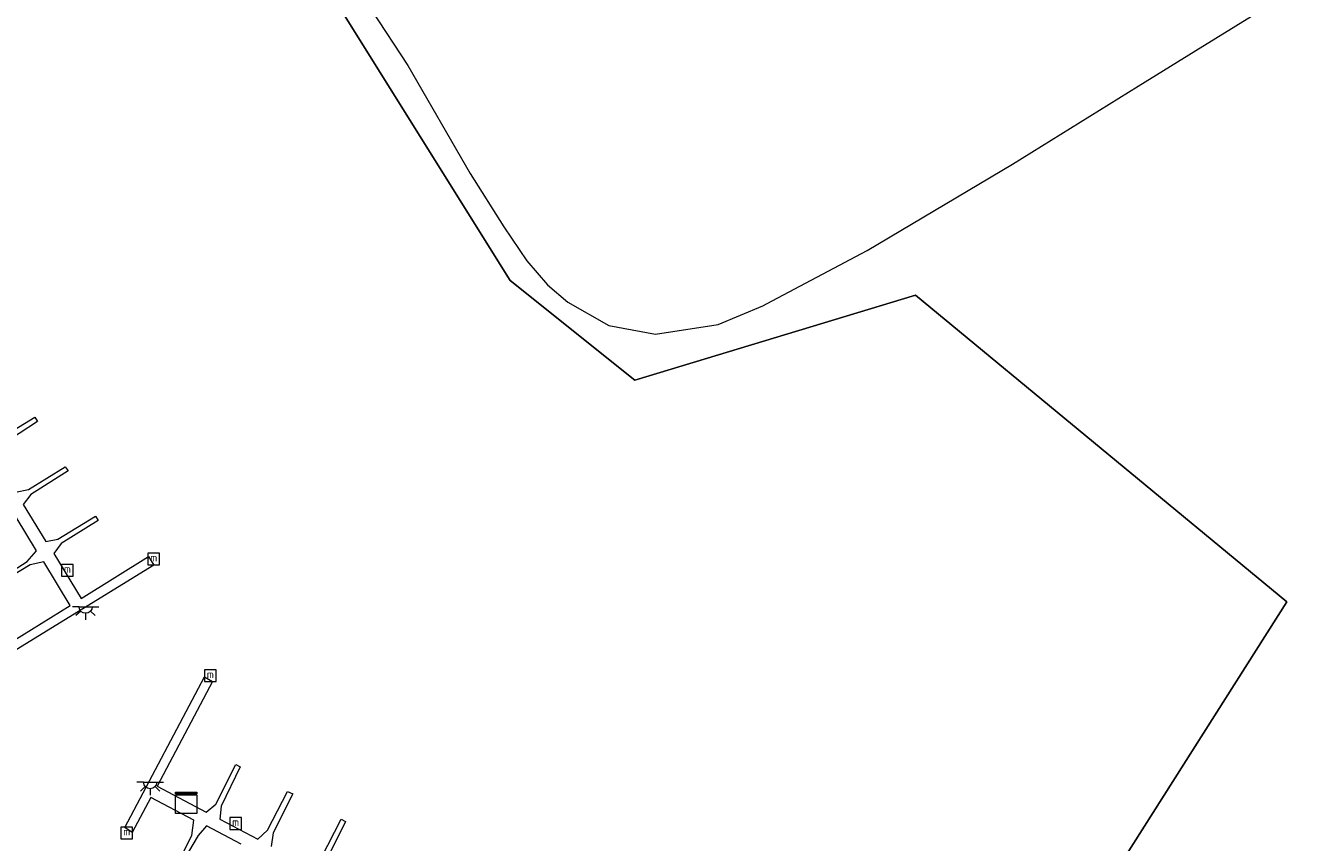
# Model space of a CAD drawing. Header units: metres. Extents: x 185049 to 189876, y 349292 to 352302.
# Tile 261 of 269: x 189002 to 189245, y 351772 to 351927. Entities that reach past the tile are written whole.
import ezdxf
from ezdxf.enums import TextEntityAlignment as Align

# ---------------------------------------------------------------- set-up
doc = ezdxf.new("R2010")
doc.units = ezdxf.units.M
for name, color, linetype, lineweight in [('B-WE-IE-MEUBILAIR_WATERWEGMEUBILAIR-S', 150, 'Continuous', 25), ('B-WE-KL-DATA-S', 90, 'Continuous', 25), ('B-WE-KL-ET_LS_OV_LICHTPUNT-S', 190, 'Continuous', 25), ('B-WE-KW-KUNSTWERK_STEIGER-GV', 170, 'Continuous', 18), ('B-WE-OG-WATER_HAVEN-GV', 170, 'Continuous', 18)]:
    doc.layers.add(name, color=color, linetype=linetype, lineweight=lineweight)
doc.styles.add('NLCS-ISO', font='NLCS-ISO.ttf')

# ---------------------------------------------------------------- blocks, each defined once
blk = doc.blocks.new('SIE-WATER_MEERPAAL-SO')
at = {"color": 0, "linetype": 'ByBlock', "lineweight": 18}
blk.add_lwpolyline([(-1.12, -1.12), (1.12, -1.12), (1.12, 1.12), (-1.12, 1.12)], close=True, dxfattribs=at)
at = {"color": 0, "linetype": 'ByBlock', "lineweight": 18, "style": 'NLCS-ISO'}
blk.add_text('m', height=1.5, dxfattribs=at).set_placement((0, 0.28), align=Align.MIDDLE_CENTER)
blk = doc.blocks.new('SKL-DATA_KAST-SO')
at = {"color": 0, "linetype": 'ByBlock', "lineweight": 18}
for points in [[(-2, 2), (2, 2), (2, 1.68), (-2, 1.68)], [(-2, 1.52), (2, 1.52), (2, -2), (-2, -2)]]:
    blk.add_lwpolyline(points, close=True, dxfattribs=at)
blk = doc.blocks.new('SKL-ET_OV_LICHTPUNT-SO')
at = {"color": 0, "linetype": 'ByBlock', "lineweight": 18}
for points in [[(-1.25, 0), (-2.5, 0)], [(1.25, 0), (2.5, 0)], [(-0.92, -0.85), (-1.83, -1.7)], [(0, -1.25), (0, -2.5)], [(0.92, -0.85), (1.83, -1.7)]]:
    blk.add_lwpolyline(points, dxfattribs=at)
blk.add_lwpolyline([(0, 0), (1.25, 0, -1), (-1.25, 0)], format="xyb", close=True, dxfattribs=at)

msp = doc.modelspace()

# ---------------------------------------------------------------- linework, layer by layer
at = {"layer": 'B-WE-KW-KUNSTWERK_STEIGER-GV'}
for points in [[(188996.671, 351848.526, 21.502), (189003.711, 351852.819, 21.502), (189004.208, 351852.053, 21.502), (188997.304, 351847.505, 21.502)], [(189000.08, 351838.64, 21.469), (189002.517, 351839.169, 21.469), (189009.498, 351843.452, 21.469), (189010.009, 351842.647, 21.469), (189002.987, 351838.219, 21.469), (189001.536, 351836.318, 21.469), (189005.802, 351829.307, 21.469), (189008.109, 351829.726, 21.469), (189015.201, 351834.084, 21.469), (189015.709, 351833.247, 21.469), (189008.736, 351828.929, 21.469), (189007.323, 351826.993, 21.469), (189012.517, 351818.474, 21.469), (189025.249, 351826.416, 21.469), (189026.256, 351824.772, 21.469), (188998.54, 351807.715, 21.469)], [(188996.887, 351822.067, 21.469), (189002.269, 351825.475, 21.469), (189004.048, 351827.532, 21.469), (189000.177, 351833.879, 21.469)], [(188997.611, 351809.203, 21.469), (189010.416, 351817.124, 21.469), (189005.422, 351825.424, 21.469), (189002.844, 351824.842, 21.469), (188997.235, 351821.475, 21.469)], [(189030.484, 351767.784, 21.574), (189033.451, 351773.55, 21.574), (189033.868, 351776.479, 21.574), (189025.73, 351780.773, 21.574), (189022.187, 351774.118, 21.574), (189020.757, 351775.067, 21.574), (189035.9, 351803.658, 21.574), (189037.358, 351802.752, 21.574), (189026.915, 351782.939, 21.574), (189036.16, 351777.961, 21.574), (189037.996, 351779.529, 21.574), (189041.782, 351787.032, 21.574), (189042.63, 351786.575, 21.574), (189039.019, 351779.15, 21.574), (189038.764, 351776.672, 21.574), (189045.965, 351772.877, 21.574), (189047.812, 351774.605, 21.574), (189051.61, 351781.905, 21.574), (189052.593, 351781.438, 21.574), (189048.894, 351774.066, 21.574), (189048.525, 351771.494, 21.574)], [(189042.85, 351771.904, 21.574), (189036.254, 351775.413, 21.574), (189034.646, 351773.574, 21.574), (189031.191, 351767.665, 21.574)], [(189057.966, 351769.276, 21.574), (189061.775, 351776.637, 21.574), (189062.608, 351776.209, 21.574), (189058.899, 351768.833, 21.574)]]:
    msp.add_polyline3d(points, dxfattribs=at)
at = {"layer": 'B-WE-OG-WATER_HAVEN-GV'}
for points in [[(189067.526, 351929.973, 20.83), (189074.386, 351919.464, 20.83), (189086.202, 351899.035, 20.83), (189092.566, 351888.927, 20.83), (189096.985, 351882.455, 20.83), (189100.892, 351877.908, 20.83), (189104.714, 351874.636, 20.83), (189112.505, 351870.246, 20.83), (189121.333, 351868.602, 20.83), (189133.214, 351870.419, 20.83), (189141.707, 351873.948, 20.83), (189143.475, 351874.882, 20.83), (189161.459, 351884.424, 20.83), (189188.96, 351900.814, 20.83), (189212.788, 351915.607, 20.83), (189223.715, 351922.344, 20.83), (189245.652, 351935.916, 20.83)], [(189058.594, 351935.074, 20.83), (189093.816, 351878.77, 20.83), (189117.449, 351859.848, 20.83), (189170.609, 351875.94, 20.83), (189240.99, 351817.866, 20.95), (189184.506, 351728.861, 20.95), (189220.109, 351672.382, 20.95), (189229.478, 351673.637, 20.95), (189240.906, 351659.837, 20.959), (189247.049, 351663.859, 20.959)], [(189247.049, 351663.859, 20.959), (189240.906, 351659.837, 20.959), (189229.478, 351673.637, 20.95), (189220.109, 351672.382, 20.95), (189184.506, 351728.861, 20.95), (189240.99, 351817.866, 20.95), (189170.609, 351875.94, 20.83), (189117.449, 351859.848, 20.83), (189093.816, 351878.77, 20.83), (189058.594, 351935.074, 20.83)]]:
    msp.add_polyline3d(points, dxfattribs=at)

# ---------------------------------------------------------------- block references
at = {"layer": 'B-WE-IE-MEUBILAIR_WATERWEGMEUBILAIR-S'}
for p in [(189026.25, 351825.969, 26.269), (189009.889, 351823.812, 26.269), (189036.976, 351803.851, 26.269), (189041.77, 351775.834, 26.269), (189021.127, 351774.037, 26.269)]:
    msp.add_blockref('SIE-WATER_MEERPAAL-SO', p, dxfattribs=at)
at = {"layer": 'B-WE-KL-DATA-S'}
msp.add_blockref('SKL-DATA_KAST-SO', (189032.396, 351779.758, 21.565), dxfattribs=at)
at = {"layer": 'B-WE-KL-ET_LS_OV_LICHTPUNT-S'}
for p in [(189013.346, 351816.933, 21.493), (189025.577, 351783.679, 21.499)]:
    msp.add_blockref('SKL-ET_OV_LICHTPUNT-SO', p, dxfattribs=at)

doc.saveas('drawing.dxf')
